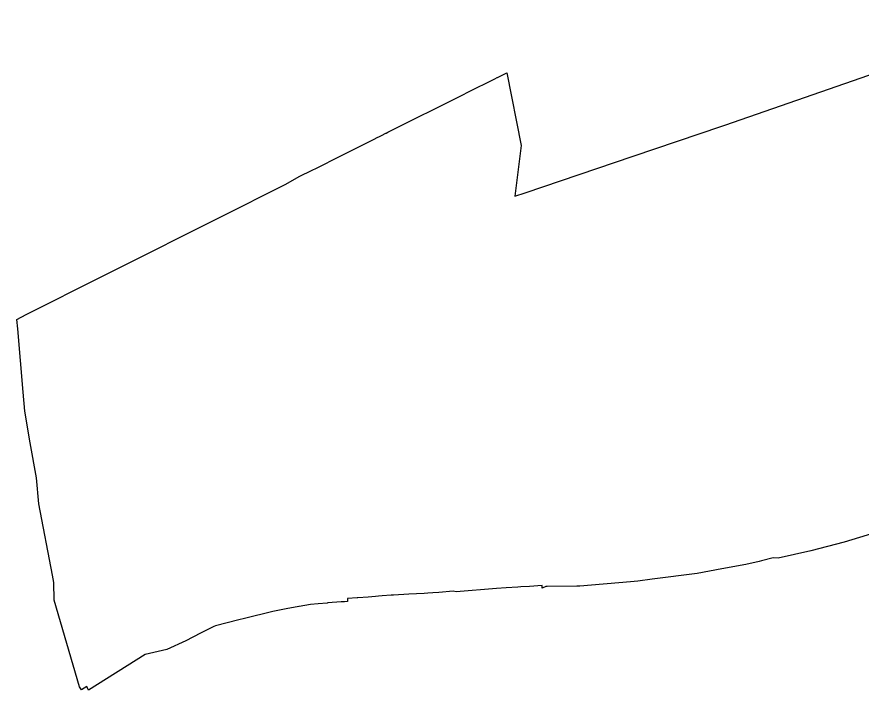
# Model space of a CAD drawing. Extents: x -262715 to -259381, y -1237238 to -1231182.
# Drawn here: x -262715 to -262014, y -1237238 to -1236679 of the extents above; entities that cross this region are included whole.
import ezdxf

# ---------------------------------------------------------------- set-up
doc = ezdxf.new("R2010")
doc.units = 0
for name, color, linetype in [('body_kn', 7, 'Continuous'), ('katuz_linie', 7, 'Continuous'), ('zuob_linie', 7, 'Continuous'), ('zuob_plochy', 7, 'Continuous')]:
    doc.layers.add(name, color=color, linetype=linetype)

msp = doc.modelspace()

# ---------------------------------------------------------------- linework, layer by layer
at = {"layer": 'body_kn'}
for p, q in [((-262317.97, -1236730.06), (-262317.97, -1236730.06)), ((-262316.06, -1236729.1), (-262316.06, -1236729.1)), ((-262315.76, -1236728.95), (-262315.76, -1236728.95)), ((-262314.12, -1236728.13), (-262314.12, -1236728.13)), ((-262308.08, -1236725.11), (-262308.08, -1236725.11)), ((-262344.68, -1236743.42), (-262344.68, -1236743.42)), ((-262340.57, -1236741.36), (-262340.57, -1236741.36)), ((-262129.29, -1236769.44), (-262129.29, -1236769.44)), ((-262126.94, -1236768.63), (-262126.94, -1236768.63)), ((-262417.17, -1236779.68), (-262417.17, -1236779.68)), ((-262416.81, -1236779.5), (-262416.81, -1236779.5)), ((-262412.91, -1236777.55), (-262412.91, -1236777.55)), ((-262412.37, -1236777.28), (-262412.37, -1236777.28)), ((-262408.63, -1236775.4), (-262408.63, -1236775.4)), ((-262408.23, -1236775.21), (-262408.23, -1236775.21)), ((-262406.98, -1236774.58), (-262406.98, -1236774.58)), ((-262419.33, -1236780.76), (-262419.33, -1236780.76)), ((-262296.02, -1236785.64), (-262296.02, -1236785.64)), ((-262446.54, -1236794.37), (-262446.54, -1236794.37)), ((-262203.07, -1236794.45), (-262203.07, -1236794.45)), ((-262469.83, -1236806.02), (-262469.83, -1236806.02)), ((-262466.36, -1236804.28), (-262466.36, -1236804.28)), ((-262480.66, -1236811.44), (-262480.66, -1236811.44)), ((-262491.7, -1236817.62), (-262491.7, -1236817.62)), ((-262502.26, -1236823.02), (-262502.26, -1236823.02)), ((-262301.4, -1236827.77), (-262301.4, -1236827.77)), ((-262292.7, -1236824.82), (-262292.7, -1236824.82)), ((-262536.39, -1236840.11), (-262536.39, -1236840.11)), ((-262644.75, -1236894.36), (-262644.75, -1236894.36)), ((-262707.7, -1236925.88), (-262707.7, -1236925.88)), ((-262715.3, -1236930.04), (-262715.3, -1236930.04)), ((-262714.6, -1236937.92), (-262714.6, -1236937.92)), ((-262709.96, -1236990.42), (-262709.96, -1236990.42)), ((-262708.82, -1237006.34), (-262708.82, -1237006.34)), ((-262704.16, -1237032.66), (-262704.16, -1237032.66)), ((-262699.06, -1237061.51), (-262699.06, -1237061.51)), ((-262696.93, -1237083.08), (-262696.93, -1237083.08)), ((-262027.6, -1237115.14), (-262027.6, -1237115.14)), ((-262055.42, -1237122.38), (-262055.42, -1237122.38)), ((-262098.41, -1237130.98), (-262098.41, -1237130.98)), ((-262096.41, -1237130.5), (-262096.41, -1237130.5)), ((-262086.79, -1237128.19), (-262086.79, -1237128.19)), ((-262082.43, -1237128.3), (-262082.43, -1237128.3)), ((-262129.43, -1237137.25), (-262129.43, -1237137.25)), ((-262109.45, -1237133.63), (-262109.45, -1237133.63)), ((-262685.79, -1237142.55), (-262685.79, -1237142.55)), ((-262149.9, -1237141.06), (-262149.9, -1237141.06)), ((-262684.66, -1237148.6), (-262684.66, -1237148.6)), ((-262298.92, -1237152.35), (-262298.92, -1237152.35)), ((-262296.41, -1237152.2), (-262296.41, -1237152.2)), ((-262289.14, -1237151.75), (-262289.14, -1237151.75)), ((-262278.57, -1237151.1), (-262278.57, -1237151.1)), ((-262275.55, -1237151.85), (-262275.55, -1237151.85)), ((-262274.4, -1237151.84), (-262274.4, -1237151.84)), ((-262249.93, -1237151.53), (-262249.93, -1237151.53)), ((-262247.47, -1237151.5), (-262247.47, -1237151.5)), ((-262205.18, -1237148.09), (-262205.18, -1237148.09)), ((-262199.21, -1237147.33), (-262199.21, -1237147.33)), ((-262187.37, -1237145.83), (-262187.37, -1237145.83)), ((-262404.24, -1237159.17), (-262404.24, -1237159.17)), ((-262402.21, -1237159.02), (-262402.21, -1237159.02)), ((-262389.58, -1237158.25), (-262389.58, -1237158.25)), ((-262376.63, -1237157.82), (-262376.63, -1237157.82)), ((-262373.68, -1237157.55), (-262373.68, -1237157.55)), ((-262369.69, -1237157.2), (-262369.69, -1237157.2)), ((-262364.61, -1237156.73), (-262364.61, -1237156.73)), ((-262352.58, -1237155.66), (-262352.58, -1237155.66)), ((-262350.15, -1237156.21), (-262350.15, -1237156.21)), ((-262316.6, -1237153.5), (-262316.6, -1237153.5)), ((-262308.49, -1237152.86), (-262308.49, -1237152.86)), ((-262278.59, -1237153.4), (-262278.59, -1237153.4)), ((-262684.28, -1237163.28), (-262684.28, -1237163.28)), ((-262464.99, -1237166.22), (-262464.99, -1237166.22)), ((-262457.28, -1237165.61), (-262457.28, -1237165.61)), ((-262456.94, -1237165.58), (-262456.94, -1237165.58)), ((-262445.63, -1237164.68), (-262445.63, -1237164.68)), ((-262443.08, -1237164.48), (-262443.08, -1237164.48)), ((-262440.61, -1237161.92), (-262440.61, -1237161.92)), ((-262440.45, -1237164.27), (-262440.45, -1237164.27)), ((-262432.44, -1237161.3), (-262432.44, -1237161.3)), ((-262432.03, -1237161.27), (-262432.03, -1237161.27)), ((-262423.24, -1237160.61), (-262423.24, -1237160.61)), ((-262417.1, -1237160.14), (-262417.1, -1237160.14)), ((-262414.59, -1237159.95), (-262414.59, -1237159.95)), ((-262411.72, -1237159.74), (-262411.72, -1237159.74)), ((-262502.67, -1237172.62), (-262502.67, -1237172.62)), ((-262491.46, -1237170.51), (-262491.46, -1237170.51)), ((-262480.81, -1237168.51), (-262480.81, -1237168.51)), ((-262480.53, -1237168.46), (-262480.53, -1237168.46)), ((-262471.34, -1237166.73), (-262471.34, -1237166.73)), ((-262530.92, -1237179.62), (-262530.92, -1237179.62)), ((-262526.09, -1237178.42), (-262526.09, -1237178.42)), ((-262552.11, -1237185.33), (-262552.11, -1237185.33)), ((-262551.6, -1237185.07), (-262551.6, -1237185.07)), ((-262550.34, -1237184.43), (-262550.34, -1237184.43)), ((-262562.71, -1237190.73), (-262562.71, -1237190.73)), ((-262574.99, -1237196.98), (-262574.99, -1237196.98)), ((-262608.68, -1237208.25), (-262608.68, -1237208.25)), ((-262590.74, -1237204.25), (-262590.74, -1237204.25)), ((-262663.16, -1237235.12), (-262663.16, -1237235.12)), ((-262657.25, -1237235.08), (-262657.25, -1237235.08)), ((-262661.73, -1237237.66), (-262661.73, -1237237.66)), ((-262656.32, -1237236.87), (-262656.32, -1237236.87)), ((-262655.77, -1237237.94), (-262655.77, -1237237.94))]:
    msp.add_line(p, q, dxfattribs=at)
at = {"layer": 'katuz_linie'}
for points in [[(-262715.3, -1236930.04), (-262707.7, -1236925.88), (-262644.75, -1236894.36), (-262536.39, -1236840.11), (-262502.26, -1236823.02), (-262491.7, -1236817.62), (-262480.66, -1236811.44), (-262469.83, -1236806.02), (-262466.36, -1236804.28), (-262446.54, -1236794.37), (-262419.33, -1236780.76), (-262417.17, -1236779.68), (-262416.81, -1236779.5), (-262412.91, -1236777.55), (-262412.37, -1236777.28), (-262408.63, -1236775.4), (-262408.23, -1236775.21), (-262406.98, -1236774.58), (-262344.68, -1236743.42), (-262340.57, -1236741.36), (-262317.97, -1236730.06), (-262316.06, -1236729.1), (-262315.76, -1236728.95), (-262314.12, -1236728.13), (-262308.08, -1236725.11), (-262296.02, -1236785.64), (-262301.4, -1236827.77), (-262292.7, -1236824.82), (-262203.07, -1236794.45), (-262129.29, -1236769.44), (-262126.94, -1236768.63), (-261867.4, -1236678.73)], [(-262655.77, -1237237.94), (-262656.32, -1237236.87), (-262657.25, -1237235.08), (-262661.73, -1237237.66), (-262663.16, -1237235.12), (-262684.28, -1237163.28), (-262684.66, -1237148.6), (-262685.79, -1237142.55), (-262696.93, -1237083.08), (-262699.06, -1237061.51), (-262704.16, -1237032.66), (-262708.82, -1237006.34), (-262709.96, -1236990.42), (-262714.6, -1236937.92), (-262715.3, -1236930.04)], [(-261995.87, -1237105.45), (-262027.6, -1237115.14), (-262055.42, -1237122.38), (-262082.43, -1237128.3), (-262086.79, -1237128.19)], [(-262086.79, -1237128.19), (-262096.41, -1237130.5), (-262098.41, -1237130.98), (-262109.45, -1237133.63), (-262129.43, -1237137.25), (-262149.9, -1237141.06), (-262187.37, -1237145.83), (-262199.21, -1237147.33), (-262205.18, -1237148.09), (-262247.47, -1237151.5), (-262249.93, -1237151.53), (-262274.4, -1237151.84), (-262275.55, -1237151.85), (-262278.59, -1237153.4), (-262278.57, -1237151.1), (-262289.14, -1237151.75), (-262296.41, -1237152.2), (-262298.92, -1237152.35), (-262308.49, -1237152.86), (-262316.6, -1237153.5), (-262350.15, -1237156.21), (-262352.58, -1237155.66), (-262364.61, -1237156.73), (-262369.69, -1237157.2), (-262373.68, -1237157.55), (-262376.63, -1237157.82), (-262389.58, -1237158.25), (-262402.21, -1237159.02), (-262404.24, -1237159.17), (-262411.72, -1237159.74), (-262414.59, -1237159.95), (-262417.1, -1237160.14), (-262423.24, -1237160.61), (-262432.03, -1237161.27), (-262432.44, -1237161.3), (-262440.61, -1237161.92), (-262440.45, -1237164.27), (-262443.08, -1237164.48), (-262445.63, -1237164.68), (-262456.94, -1237165.58), (-262457.28, -1237165.61), (-262464.99, -1237166.22), (-262471.34, -1237166.73), (-262480.53, -1237168.46), (-262480.81, -1237168.51), (-262491.46, -1237170.51), (-262502.67, -1237172.62), (-262526.09, -1237178.42), (-262530.92, -1237179.62), (-262550.34, -1237184.43), (-262551.6, -1237185.07), (-262552.11, -1237185.33), (-262562.71, -1237190.73), (-262574.99, -1237196.98), (-262590.74, -1237204.25), (-262608.68, -1237208.25), (-262655.77, -1237237.94)]]:
    msp.add_lwpolyline(points, dxfattribs=at)
at = {"layer": 'zuob_linie'}
msp.add_lwpolyline([(-261995.87, -1237105.45), (-262027.6, -1237115.14), (-262055.42, -1237122.38), (-262082.43, -1237128.3), (-262086.79, -1237128.19), (-262096.41, -1237130.5), (-262098.41, -1237130.98), (-262109.45, -1237133.63), (-262129.43, -1237137.25), (-262149.9, -1237141.06), (-262187.37, -1237145.83), (-262199.21, -1237147.33), (-262205.18, -1237148.09), (-262247.47, -1237151.5), (-262249.93, -1237151.53), (-262274.4, -1237151.84), (-262275.55, -1237151.85), (-262278.59, -1237153.4), (-262278.57, -1237151.1), (-262289.14, -1237151.75), (-262296.41, -1237152.2), (-262298.92, -1237152.35), (-262308.49, -1237152.86), (-262316.6, -1237153.5), (-262350.15, -1237156.21), (-262352.58, -1237155.66), (-262364.61, -1237156.73), (-262369.69, -1237157.2), (-262373.68, -1237157.55), (-262376.63, -1237157.82), (-262389.58, -1237158.25), (-262402.21, -1237159.02), (-262404.24, -1237159.17), (-262411.72, -1237159.74), (-262414.59, -1237159.95), (-262417.1, -1237160.14), (-262423.24, -1237160.61), (-262432.03, -1237161.27), (-262432.44, -1237161.3), (-262440.61, -1237161.92), (-262440.45, -1237164.27), (-262443.08, -1237164.48), (-262445.63, -1237164.68), (-262456.94, -1237165.58), (-262457.28, -1237165.61), (-262464.99, -1237166.22), (-262471.34, -1237166.73), (-262480.53, -1237168.46), (-262480.81, -1237168.51), (-262491.46, -1237170.51), (-262502.67, -1237172.62), (-262526.09, -1237178.42), (-262530.92, -1237179.62), (-262550.34, -1237184.43), (-262551.6, -1237185.07), (-262552.11, -1237185.33), (-262562.71, -1237190.73), (-262574.99, -1237196.98), (-262590.74, -1237204.25), (-262608.68, -1237208.25), (-262655.77, -1237237.94), (-262656.32, -1237236.87), (-262657.25, -1237235.08), (-262661.73, -1237237.66), (-262663.16, -1237235.12), (-262684.28, -1237163.28), (-262684.66, -1237148.6), (-262685.79, -1237142.55), (-262696.93, -1237083.08), (-262699.06, -1237061.51), (-262704.16, -1237032.66), (-262708.82, -1237006.34), (-262709.96, -1236990.42), (-262714.6, -1236937.92), (-262715.3, -1236930.04), (-262707.7, -1236925.88), (-262644.75, -1236894.36), (-262536.39, -1236840.11), (-262502.26, -1236823.02), (-262491.7, -1236817.62), (-262480.66, -1236811.44), (-262469.83, -1236806.02), (-262466.36, -1236804.28), (-262446.54, -1236794.37), (-262419.33, -1236780.76), (-262417.17, -1236779.68), (-262416.81, -1236779.5), (-262412.91, -1236777.55), (-262412.37, -1236777.28), (-262408.63, -1236775.4), (-262408.23, -1236775.21), (-262406.98, -1236774.58), (-262344.68, -1236743.42), (-262340.57, -1236741.36), (-262317.97, -1236730.06), (-262316.06, -1236729.1), (-262315.76, -1236728.95), (-262314.12, -1236728.13), (-262308.08, -1236725.11), (-262296.02, -1236785.64), (-262301.4, -1236827.77), (-262292.7, -1236824.82), (-262203.07, -1236794.45), (-262129.29, -1236769.44), (-262126.94, -1236768.63), (-261867.4, -1236678.73)], dxfattribs=at)
at = {"layer": 'zuob_plochy'}
msp.add_lwpolyline([(-261995.87, -1237105.45), (-262027.6, -1237115.14), (-262055.42, -1237122.38), (-262082.43, -1237128.3), (-262086.79, -1237128.19), (-262096.41, -1237130.5), (-262098.41, -1237130.98), (-262109.45, -1237133.63), (-262129.43, -1237137.25), (-262149.9, -1237141.06), (-262187.37, -1237145.83), (-262199.21, -1237147.33), (-262205.18, -1237148.09), (-262247.47, -1237151.5), (-262249.93, -1237151.53), (-262274.4, -1237151.84), (-262275.55, -1237151.85), (-262278.59, -1237153.4), (-262278.57, -1237151.1), (-262289.14, -1237151.75), (-262296.41, -1237152.2), (-262298.92, -1237152.35), (-262308.49, -1237152.86), (-262316.6, -1237153.5), (-262350.15, -1237156.21), (-262352.58, -1237155.66), (-262364.61, -1237156.73), (-262369.69, -1237157.2), (-262373.68, -1237157.55), (-262376.63, -1237157.82), (-262389.58, -1237158.25), (-262402.21, -1237159.02), (-262404.24, -1237159.17), (-262411.72, -1237159.74), (-262414.59, -1237159.95), (-262417.1, -1237160.14), (-262423.24, -1237160.61), (-262432.03, -1237161.27), (-262432.44, -1237161.3), (-262440.61, -1237161.92), (-262440.45, -1237164.27), (-262443.08, -1237164.48), (-262445.63, -1237164.68), (-262456.94, -1237165.58), (-262457.28, -1237165.61), (-262464.99, -1237166.22), (-262471.34, -1237166.73), (-262480.53, -1237168.46), (-262480.81, -1237168.51), (-262491.46, -1237170.51), (-262502.67, -1237172.62), (-262526.09, -1237178.42), (-262530.92, -1237179.62), (-262550.34, -1237184.43), (-262551.6, -1237185.07), (-262552.11, -1237185.33), (-262562.71, -1237190.73), (-262574.99, -1237196.98), (-262590.74, -1237204.25), (-262608.68, -1237208.25), (-262655.77, -1237237.94), (-262656.32, -1237236.87), (-262657.25, -1237235.08), (-262661.73, -1237237.66), (-262663.16, -1237235.12), (-262684.28, -1237163.28), (-262684.66, -1237148.6), (-262685.79, -1237142.55), (-262696.93, -1237083.08), (-262699.06, -1237061.51), (-262704.16, -1237032.66), (-262708.82, -1237006.34), (-262709.96, -1236990.42), (-262714.6, -1236937.92), (-262715.3, -1236930.04), (-262707.7, -1236925.88), (-262644.75, -1236894.36), (-262536.39, -1236840.11), (-262502.26, -1236823.02), (-262491.7, -1236817.62), (-262480.66, -1236811.44), (-262469.83, -1236806.02), (-262466.36, -1236804.28), (-262446.54, -1236794.37), (-262419.33, -1236780.76), (-262417.17, -1236779.68), (-262416.81, -1236779.5), (-262412.91, -1236777.55), (-262412.37, -1236777.28), (-262408.63, -1236775.4), (-262408.23, -1236775.21), (-262406.98, -1236774.58), (-262344.68, -1236743.42), (-262340.57, -1236741.36), (-262317.97, -1236730.06), (-262316.06, -1236729.1), (-262315.76, -1236728.95), (-262314.12, -1236728.13), (-262308.08, -1236725.11), (-262296.02, -1236785.64), (-262301.4, -1236827.77), (-262292.7, -1236824.82), (-262203.07, -1236794.45), (-262129.29, -1236769.44), (-262126.94, -1236768.63), (-261867.4, -1236678.73)], dxfattribs=at)

doc.saveas('drawing.dxf')
